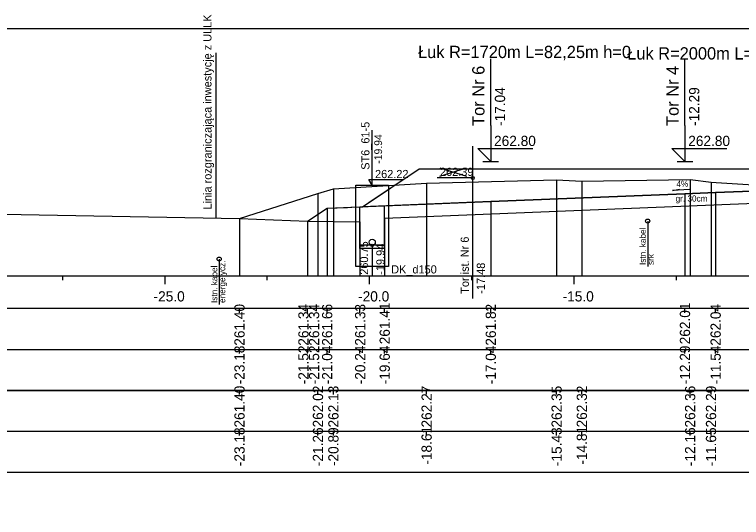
# Model space of a CAD drawing. Extents: x 6516023 to 6560129, y 5513077 to 5529206.
# Drawn here: x 6519104.78 to 6519122.55, y 5514534.7 to 5514547 of the extents above; entities that cross this region are included whole.
import ezdxf

# ---------------------------------------------------------------- set-up
doc = ezdxf.new("R2010")
doc.units = 0
for name, color, linetype in [('IR_default', 7, 'Continuous'), ('TOR_PRZEK_P-kable', 7, 'Continuous'), ('TOR_PRZEK_P-komponent', 7, 'Continuous'), ('TOR_PRZEK_P-odwodnienie', 7, 'Continuous'), ('TOR_PRZEK_P-opisy', 7, 'Continuous'), ('TOR_PRZEK_P-tabelka istniejace', 7, 'Continuous'), ('TOR_PRZEK_P-tabelka projektowane', 7, 'Continuous'), ('TOR_PRZEK_P-teren istniejacy', 7, 'Continuous'), ('TOR_PRZEK_P-tory istniejace', 7, 'Continuous'), ('TOR_PRZEK_P-tory projektowane', 7, 'Continuous'), ('TOR_PRZEK_P-uklad odniesienia', 7, 'Continuous'), ('TOR_PRZEK_P-warstwa ochronna I', 7, 'Continuous'), ('TOR_PRZEK_P-warstwa ochronna II', 7, 'Continuous'), ('TOR_PS_T-granica PKP-projektowana', 7, 'Continuous'), ('TOR_RAMKI-ramka+tabelka 1', 7, 'Continuous')]:
    doc.layers.add(name, color=color, linetype=linetype)

msp = doc.modelspace()

# ---------------------------------------------------------------- linework, layer by layer
at = {"layer": 'IR_default'}
msp.add_lwpolyline([(6519112.426, 5514542.263), (6519112.926, 5514542.283), (6519113.007, 5514542.286), (6519113.288, 5514542.298), (6519113.599, 5514542.505), (6519114.676, 5514543.223), (6519115.46, 5514543.223), (6519118.176, 5514543.223), (6519118.457, 5514543.223), (6519119.423, 5514543.223), (6519120.204, 5514543.223), (6519122.923, 5514543.223), (6519123.094, 5514543.11), (6519123.688, 5514542.714), (6519125.469, 5514542.642)], dxfattribs=at)
at = {"layer": 'TOR_PRZEK_P-kable'}
for p, q in [((6519120.262, 5514541.947), (6519120.262, 5514540.837)), ((6519109.786, 5514541.018), (6519109.786, 5514539.908))]:
    msp.add_line(p, q, dxfattribs=at)
for centre in [(6519120.262, 5514541.947), (6519109.786, 5514541.018)]:
    msp.add_circle(centre, 0.05, dxfattribs=at)
at = {"layer": 'TOR_PRZEK_P-komponent'}
msp.add_lwpolyline([(6519123.688, 5514542.714), (6519121.923, 5514542.643), (6519121.173, 5514542.613), (6519116.426, 5514542.423), (6519113.288, 5514542.298), (6519114.676, 5514543.223), (6519118.176, 5514543.223), (6519119.423, 5514543.223), (6519122.923, 5514543.223)], dxfattribs=at)
at = {"layer": 'TOR_PRZEK_P-odwodnienie'}
for p, q in [((6519113.527, 5514542.824), (6519113.527, 5514544.174)), ((6519113.444, 5514542.961), (6519114.283, 5514542.961)), ((6519113.527, 5514542.824), (6519113.444, 5514542.961)), ((6519113.227, 5514541.275), (6519113.224, 5514542.295)), ((6519113.827, 5514541.277), (6519113.824, 5514542.319)), ((6519113.827, 5514541.356), (6519113.227, 5514541.356)), ((6519113.827, 5514541.276), (6519113.227, 5514541.276))]:
    msp.add_line(p, q, dxfattribs=at)
for points in [[(6519113.127, 5514541.506), (6519113.127, 5514542.824), (6519113.927, 5514542.824), (6519113.927, 5514540.836), (6519113.127, 5514540.836), (6519113.127, 5514541.506)], [(6519113.527, 5514541.356), (6519113.527, 5514540.611), (6519114.908, 5514540.611)]]:
    msp.add_lwpolyline(points, dxfattribs=at)
for centre, radius in [((6519113.527, 5514541.431), 0.075), ((6519113.527, 5514541.356), 0.03)]:
    msp.add_circle(centre, radius, dxfattribs=at)
at = {"layer": 'TOR_PRZEK_P-opisy'}
msp.add_lwpolyline([(6519121.288, 5514542.717), (6519120.87, 5514542.698), (6519121.038, 5514542.727)], dxfattribs=at)
at = {"layer": 'TOR_PRZEK_P-tabelka istniejace'}
for p, q in [((6519110.283, 5514537.706), (6519110.283, 5514537.806)), ((6519112.201, 5514537.706), (6519112.201, 5514537.806)), ((6519112.578, 5514537.706), (6519112.578, 5514537.806)), ((6519114.858, 5514537.706), (6519114.858, 5514537.806)), ((6519118.036, 5514537.706), (6519118.036, 5514537.806)), ((6519118.652, 5514537.706), (6519118.652, 5514537.806)), ((6519121.299, 5514537.706), (6519121.299, 5514537.806)), ((6519121.81, 5514537.706), (6519121.81, 5514537.806)), ((6519089.663, 5514536.806), (6519173.463, 5514536.806)), ((6519110.283, 5514536.706), (6519110.283, 5514536.806)), ((6519112.201, 5514536.706), (6519112.201, 5514536.806)), ((6519112.578, 5514536.706), (6519112.578, 5514536.806)), ((6519114.858, 5514536.706), (6519114.858, 5514536.806)), ((6519118.036, 5514536.706), (6519118.036, 5514536.806)), ((6519118.652, 5514536.706), (6519118.652, 5514536.806)), ((6519121.299, 5514536.706), (6519121.299, 5514536.806)), ((6519121.81, 5514536.706), (6519121.81, 5514536.806))]:
    msp.add_line(p, q, dxfattribs=at)
for points in [[(6519114.858, 5514542.873), (6519114.858, 5514540.806), (6519114.858, 5514540.676), (6519114.858, 5514540.606)], [(6519118.036, 5514542.952), (6519118.036, 5514540.806), (6519118.036, 5514540.676), (6519118.036, 5514540.606)], [(6519118.652, 5514542.923), (6519118.652, 5514540.806), (6519118.652, 5514540.676), (6519118.652, 5514540.606)], [(6519121.299, 5514542.963), (6519121.299, 5514540.806), (6519121.299, 5514540.676), (6519121.299, 5514540.606)], [(6519121.81, 5514542.895), (6519121.81, 5514540.806), (6519121.81, 5514540.676), (6519121.81, 5514540.606)], [(6519112.578, 5514542.734), (6519112.578, 5514540.806), (6519112.578, 5514540.676), (6519112.578, 5514540.606)], [(6519112.201, 5514542.624), (6519112.201, 5514540.806), (6519112.201, 5514540.676), (6519112.201, 5514540.606)], [(6519110.283, 5514542.009), (6519110.283, 5514540.806), (6519110.283, 5514540.676), (6519110.283, 5514540.606)]]:
    msp.add_lwpolyline(points, dxfattribs=at)
msp.add_lwpolyline([(6519089.663, 5514537.806), (6519089.663, 5514535.806), (6519173.463, 5514535.806), (6519173.463, 5514537.806)], close=True, dxfattribs=at)
at = {"layer": 'TOR_PRZEK_P-tabelka projektowane'}
for p, q in [((6519110.283, 5514539.706), (6519110.283, 5514539.806)), ((6519111.947, 5514539.706), (6519111.947, 5514539.806)), ((6519111.947, 5514539.706), (6519111.947, 5514539.806)), ((6519112.426, 5514539.706), (6519112.426, 5514539.806)), ((6519113.225, 5514539.706), (6519113.225, 5514539.806)), ((6519113.825, 5514539.706), (6519113.825, 5514539.806)), ((6519116.426, 5514539.706), (6519116.426, 5514539.806)), ((6519121.173, 5514539.706), (6519121.173, 5514539.806)), ((6519121.923, 5514539.706), (6519121.923, 5514539.806)), ((6519089.663, 5514538.806), (6519173.463, 5514538.806)), ((6519110.283, 5514538.706), (6519110.283, 5514538.806)), ((6519111.947, 5514538.706), (6519111.947, 5514538.806)), ((6519111.947, 5514538.706), (6519111.947, 5514538.806)), ((6519112.426, 5514538.706), (6519112.426, 5514538.806)), ((6519113.225, 5514538.706), (6519113.225, 5514538.806)), ((6519113.825, 5514538.706), (6519113.825, 5514538.806)), ((6519116.426, 5514538.706), (6519116.426, 5514538.806)), ((6519121.173, 5514538.706), (6519121.173, 5514538.806)), ((6519121.923, 5514538.706), (6519121.923, 5514538.806))]:
    msp.add_line(p, q, dxfattribs=at)
for points in [[(6519121.923, 5514542.643), (6519121.923, 5514540.806), (6519121.923, 5514540.676), (6519121.923, 5514540.606)], [(6519121.173, 5514542.613), (6519121.173, 5514540.806), (6519121.173, 5514540.676), (6519121.173, 5514540.606)], [(6519116.426, 5514542.423), (6519116.426, 5514540.806), (6519116.426, 5514540.676), (6519116.426, 5514540.606)], [(6519112.426, 5514542.263), (6519112.426, 5514540.806), (6519112.426, 5514540.676), (6519112.426, 5514540.606)], [(6519110.283, 5514542.009), (6519110.283, 5514540.806), (6519110.283, 5514540.676), (6519110.283, 5514540.606)], [(6519111.947, 5514541.944), (6519111.947, 5514540.806), (6519111.947, 5514540.676), (6519111.947, 5514540.606)], [(6519111.947, 5514541.944), (6519111.947, 5514540.806), (6519111.947, 5514540.676), (6519111.947, 5514540.606)], [(6519113.225, 5514541.931), (6519113.225, 5514540.806), (6519113.225, 5514540.676), (6519113.225, 5514540.606)], [(6519113.825, 5514542.019), (6519113.825, 5514540.806), (6519113.825, 5514540.676), (6519113.825, 5514540.606)]]:
    msp.add_lwpolyline(points, dxfattribs=at)
msp.add_lwpolyline([(6519089.663, 5514539.806), (6519089.663, 5514537.806), (6519173.463, 5514537.806), (6519173.463, 5514539.806)], close=True, dxfattribs=at)
at = {"layer": 'TOR_PRZEK_P-teren istniejacy'}
msp.add_lwpolyline([(6519093.463, 5514542.178), (6519102.013, 5514542.193), (6519103.6, 5514542.134), (6519110.283, 5514542.009), (6519112.201, 5514542.624), (6519112.578, 5514542.734), (6519114.858, 5514542.873), (6519118.036, 5514542.952), (6519118.652, 5514542.923), (6519121.299, 5514542.963), (6519121.81, 5514542.895), (6519121.934, 5514542.887), (6519122.846, 5514542.832)], dxfattribs=at)
at = {"layer": 'TOR_PRZEK_P-tory istniejace'}
for p, q in [((6519115.983, 5514543.776), (6519115.983, 5514540.056)), ((6519115.184, 5514543.048), (6519115.835, 5514543.251)), ((6519115.184, 5514543.251), (6519115.835, 5514543.048)), ((6519115.984, 5514543.001), (6519115.118, 5514543.001))]:
    msp.add_line(p, q, dxfattribs=at)
msp.add_circle((6519115.984, 5514543.001), 0.035, dxfattribs=at)
at = {"layer": 'TOR_PRZEK_P-tory projektowane'}
for p, q in [((6519116.426, 5514544.281), (6519116.426, 5514545.913)), ((6519121.173, 5514544.281), (6519121.173, 5514545.913)), ((6519116.426, 5514544.281), (6519116.426, 5514543.403)), ((6519121.173, 5514544.281), (6519121.173, 5514543.403)), ((6519116.426, 5514543.403), (6519116.107, 5514543.722)), ((6519116.107, 5514543.722), (6519117.451, 5514543.722)), ((6519121.173, 5514543.403), (6519120.854, 5514543.722)), ((6519120.854, 5514543.722), (6519122.198, 5514543.722)), ((6519116.234, 5514543.403), (6519116.618, 5514543.403)), ((6519120.982, 5514543.403), (6519121.365, 5514543.403))]:
    msp.add_line(p, q, dxfattribs=at)
at = {"layer": 'TOR_PRZEK_P-uklad odniesienia'}
for p, q in [((6519093.463, 5514540.606), (6519173.463, 5514540.606)), ((6519105.963, 5514540.506), (6519105.963, 5514540.606)), ((6519108.463, 5514540.406), (6519108.463, 5514540.606)), ((6519110.963, 5514540.506), (6519110.963, 5514540.606)), ((6519113.463, 5514540.406), (6519113.463, 5514540.606)), ((6519115.963, 5514540.506), (6519115.963, 5514540.606)), ((6519118.463, 5514540.406), (6519118.463, 5514540.606)), ((6519120.963, 5514540.506), (6519120.963, 5514540.606))]:
    msp.add_line(p, q, dxfattribs=at)
at = {"layer": 'TOR_PRZEK_P-warstwa ochronna I'}
for points in [[(6519113.825, 5514542.019), (6519123.688, 5514542.414), (6519124.852, 5514542.367)], [(6519111.947, 5514541.944), (6519113.225, 5514541.931)]]:
    msp.add_lwpolyline(points, dxfattribs=at)
at = {"layer": 'TOR_PRZEK_P-warstwa ochronna II'}
msp.add_lwpolyline([(6519110.283, 5514542.009), (6519111.947, 5514541.944), (6519112.426, 5514542.263), (6519116.426, 5514542.423), (6519121.173, 5514542.613), (6519121.923, 5514542.643), (6519123.688, 5514542.714)], dxfattribs=at)
at = {"layer": 'TOR_PS_T-granica PKP-projektowana'}
msp.add_line((6519109.712, 5514542.019), (6519109.712, 5514546.062), dxfattribs=at)
at = {"layer": 'TOR_RAMKI-ramka+tabelka 1'}
msp.add_lwpolyline([(6519087.013, 5514546.656), (6519334.513, 5514546.656), (6519334.513, 5514518.156), (6519087.013, 5514518.156)], close=True, dxfattribs=at)

# ---------------------------------------------------------------- texts
at = {"layer": 'TOR_PRZEK_P-kable'}
for s, height, p in [('Istn. kabel', 0.14999, (6519120.216, 5514540.873)), ('srk', 0.15, (6519120.41, 5514540.874)), ('energetycz.', 0.14999, (6519109.935, 5514539.945)), ('Istn. kabel', 0.14999, (6519109.741, 5514539.944))]:
    msp.add_text(s, height=height, rotation=90.0511, dxfattribs=at).set_placement(p)
at = {"layer": 'TOR_PRZEK_P-odwodnienie'}
for s, height, rotation, p in [('ST6_61-5', 0.2, 90, (6519113.46, 5514543.202)), ('-19.94', 0.19, 90, (6519113.769, 5514543.351)), ('260.75', 0.2, 90, (6519113.427, 5514540.634)), ('-19.94', 0.2, 90, (6519113.827, 5514540.634)), ('DK_d150', 0.2, 360, (6519113.991, 5514540.666))]:
    msp.add_text(s, height=height, rotation=rotation, dxfattribs=at).set_placement(p)
msp.add_text('262.22', height=0.2, dxfattribs=at).set_placement((6519113.597, 5514542.998))
at = {"layer": 'TOR_PRZEK_P-opisy'}
msp.add_text('4%', height=0.15, rotation=0.1515, dxfattribs=at).set_placement((6519120.965, 5514542.783))
at = {"layer": 'TOR_PRZEK_P-tabelka istniejace'}
for s, p in [('261.40', (6519110.408, 5514536.898)), ('262.02', (6519112.326, 5514536.9)), ('262.13', (6519112.703, 5514536.898)), ('262.27', (6519114.983, 5514536.898)), ('262.35', (6519118.161, 5514536.897)), ('262.32', (6519118.777, 5514536.9)), ('262.36', (6519121.424, 5514536.898)), ('262.29', (6519121.935, 5514536.898)), ('-23.18', (6519110.408, 5514535.954)), ('-21.26', (6519112.326, 5514535.954)), ('-20.89', (6519112.703, 5514535.955)), ('-18.61', (6519114.983, 5514535.989)), ('-15.43', (6519118.161, 5514535.954)), ('-14.81', (6519118.777, 5514535.989)), ('-12.16', (6519121.424, 5514535.954)), ('-11.65', (6519121.935, 5514535.953))]:
    msp.add_text(s, height=0.25, rotation=90, dxfattribs=at).set_placement(p)
at = {"layer": 'TOR_PRZEK_P-tabelka projektowane'}
for s, p in [('261.40', (6519110.408, 5514538.898)), ('261.34', (6519111.971, 5514538.899)), ('261.34', (6519112.231, 5514538.899)), ('261.66', (6519112.551, 5514538.898)), ('261.33', (6519113.359, 5514538.898)), ('261.41', (6519113.958, 5514538.933)), ('261.82', (6519116.551, 5514538.9)), ('262.01', (6519121.298, 5514538.933)), ('262.04', (6519122.048, 5514538.899)), ('-23.18', (6519110.408, 5514537.954)), ('-21.52', (6519111.971, 5514537.956)), ('-21.52', (6519112.231, 5514537.956)), ('-21.04', (6519112.551, 5514537.955)), ('-20.24', (6519113.359, 5514537.955)), ('-19.64', (6519113.958, 5514537.955)), ('-17.04', (6519116.551, 5514537.955)), ('-12.29', (6519121.298, 5514537.955)), ('-11.54', (6519122.048, 5514537.955))]:
    msp.add_text(s, height=0.25, rotation=90, dxfattribs=at).set_placement(p)
at = {"layer": 'TOR_PRZEK_P-tory istniejace'}
msp.add_text('262.39', height=0.2, dxfattribs=at).set_placement((6519115.184, 5514543.051))
for s, rotation, p in [('Tor ist. Nr 6', 90.0511, (6519115.89, 5514540.17)), ('-17.48', 90, (6519116.284, 5514540.171))]:
    msp.add_text(s, height=0.2, rotation=rotation, dxfattribs=at).set_placement(p)
at = {"layer": 'TOR_PRZEK_P-tory projektowane'}
for s, height, rotation, p in [('Łuk R=1720m L=82,25m h=0', 0.3, 360, (6519114.648, 5514545.934)), ('Łuk R=2000m L=95,64m h=0', 0.3, 360, (6519119.761, 5514545.899)), ('Tor Nr 6', 0.3, 90, (6519116.272, 5514544.275)), ('Tor Nr 4', 0.3, 90, (6519121.019, 5514544.274)), ('-17.04', 0.25, 90, (6519116.776, 5514544.273)), ('-12.29', 0.25, 90, (6519121.523, 5514544.273))]:
    msp.add_text(s, height=height, rotation=rotation, dxfattribs=at).set_placement(p)
for p in [(6519116.506, 5514543.783), (6519121.253, 5514543.783)]:
    msp.add_text('262.80', height=0.25, dxfattribs=at).set_placement(p)
at = {"layer": 'TOR_PRZEK_P-uklad odniesienia'}
for s, p in [('-25.0', (6519108.182, 5514539.981)), ('-20.0', (6519113.182, 5514539.981)), ('-15.0', (6519118.182, 5514539.981))]:
    msp.add_text(s, height=0.25, dxfattribs=at).set_placement(p)
at = {"layer": 'TOR_PRZEK_P-warstwa ochronna I'}
msp.add_text('gr. 30cm', height=0.15, dxfattribs=at).set_placement((6519120.944, 5514542.424))
at = {"layer": 'TOR_PS_T-granica PKP-projektowana'}
msp.add_text('Linia rozgraniczająca inwestycję z ULLK', height=0.2, rotation=90.0511, dxfattribs=at).set_placement((6519109.601, 5514542.23))

doc.saveas('drawing.dxf')
